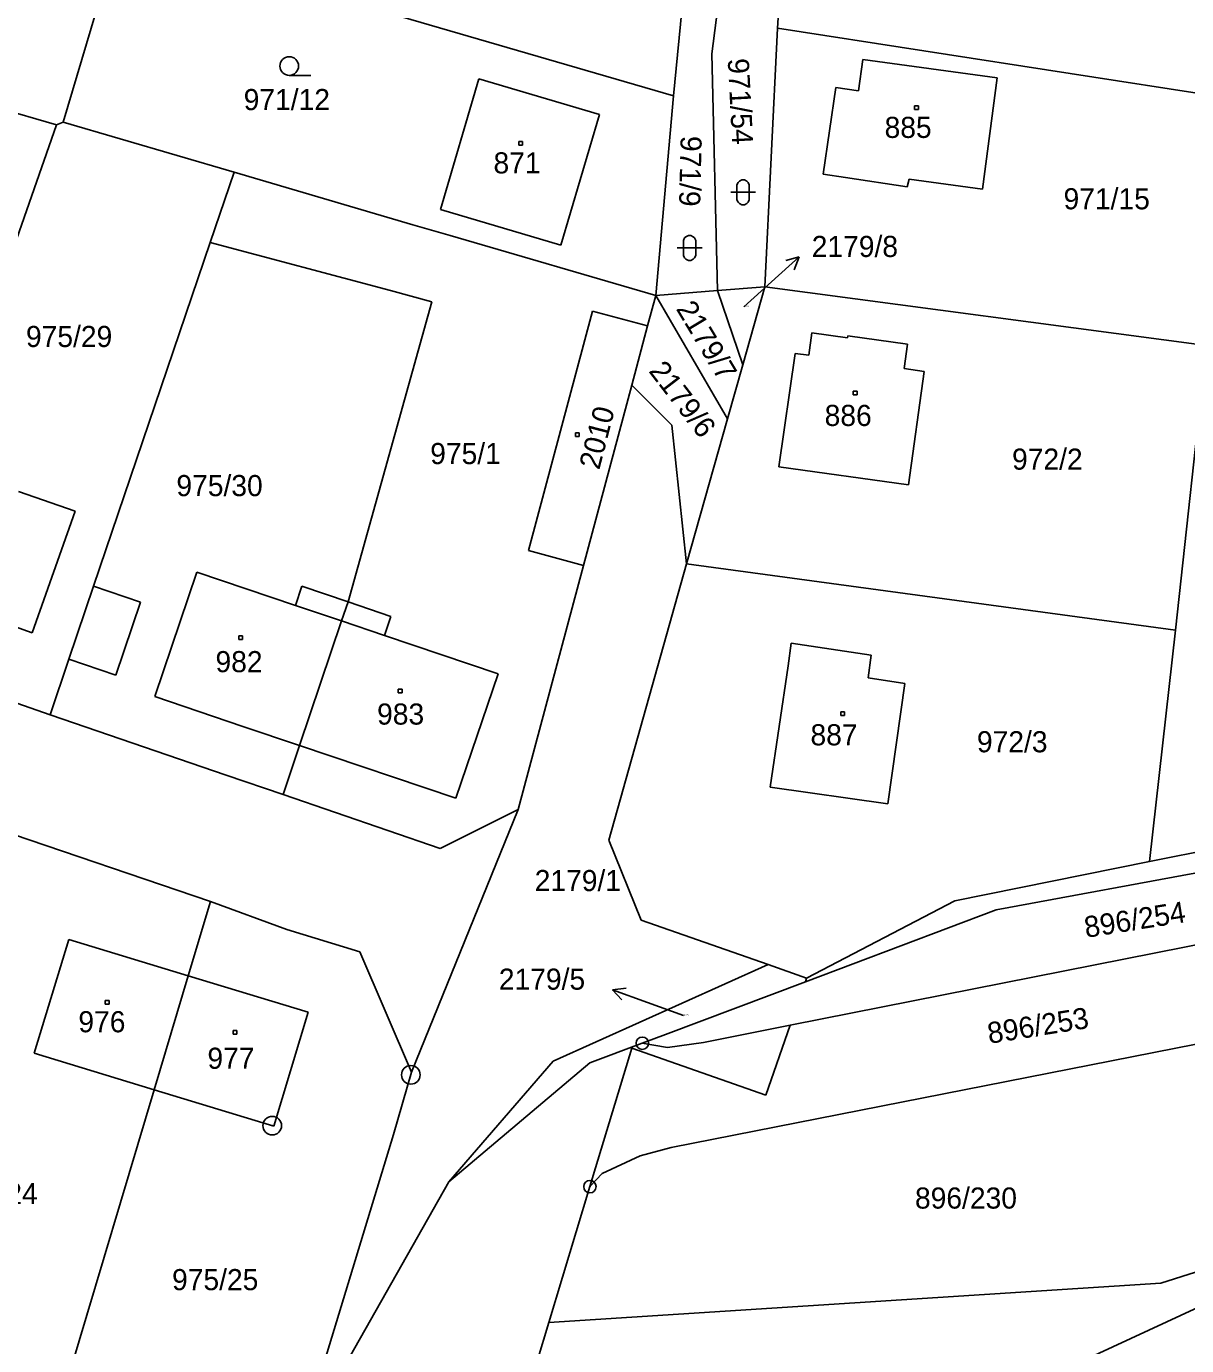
# Model space of a CAD drawing. Extents: x -795483 to -789093, y -1112258 to -1108741.
# Drawn here: x -791588.3 to -791494.9, y -1109443.9 to -1109337.7 of the extents above; entities that cross this region are included whole.
import ezdxf

# ---------------------------------------------------------------- set-up
doc = ezdxf.new("R2010")
doc.units = 0
for name, color, linetype in [('Komunikace', 7, 'Continuous'), ('Vrstva 1', 7, 'Continuous'), ('Vrstva 14', 7, 'Continuous'), ('Vrstva 15', 7, 'Continuous'), ('Vrstva 16', 7, 'Continuous'), ('Vrstva 2', 7, 'Continuous'), ('Vrstva 23', 7, 'Continuous'), ('Vrstva 25', 7, 'Continuous'), ('Vrstva 28', 7, 'Continuous')]:
    doc.layers.add(name, color=color, linetype=linetype)

msp = doc.modelspace()

# ---------------------------------------------------------------- linework, layer by layer
at = {"layer": 'Komunikace'}
for p, q in [((-791530.54, -1109360.27), (-791528.29, -1109358.25)), ((-791535.4, -1109417.34), (-791538.3, -1109416.29))]:
    msp.add_line(p, q, dxfattribs=at)
at = {"layer": 'Vrstva 1'}
for p, q in [((-791530.12, -1109316.95), (-791533.11, -1109339.89)), ((-791527.81, -1109337.83), (-791526.61, -1109316.93)), ((-791536.2, -1109343.26), (-791534.48, -1109325.96)), ((-791580.87, -1109330.32), (-791585.38, -1109345.39)), ((-791536.2, -1109343.26), (-791571.61, -1109332.97)), ((-791528.84, -1109358.65), (-791527.81, -1109337.83)), ((-791527.81, -1109337.83), (-791490.16, -1109343.65)), ((-791533.11, -1109339.89), (-791532.64, -1109358.96)), ((-791521.3, -1109342.86), (-791520.93, -1109340.35)), ((-791520.93, -1109340.35), (-791510.12, -1109341.81)), ((-791585.92, -1109345.6), (-791600.41, -1109341.39)), ((-791554.97, -1109352.43), (-791551.87, -1109341.9)), ((-791551.87, -1109341.9), (-791542.16, -1109344.78)), ((-791510.12, -1109341.81), (-791511.3, -1109350.8)), ((-791524.15, -1109349.59), (-791523.12, -1109342.6)), ((-791523.12, -1109342.6), (-791521.3, -1109342.86)), ((-791537.63, -1109359.36), (-791536.2, -1109343.26)), ((-791542.16, -1109344.78), (-791545.27, -1109355.3)), ((-791595.45, -1109372.89), (-791585.92, -1109345.6)), ((-791585.38, -1109345.39), (-791585.92, -1109345.6)), ((-791571.6, -1109349.43), (-791585.38, -1109345.39)), ((-791571.6, -1109349.43), (-791573.52, -1109355.07)), ((-791557.21, -1109353.65), (-791571.6, -1109349.43)), ((-791522.33, -1109349.86), (-791524.15, -1109349.59)), ((-791517.37, -1109350.59), (-791522.33, -1109349.86)), ((-791517.22, -1109349.98), (-791517.37, -1109350.59)), ((-791511.3, -1109350.8), (-791517.22, -1109349.98)), ((-791545.27, -1109355.3), (-791554.97, -1109352.43)), ((-791554.19, -1109354.53), (-791557.21, -1109353.65)), ((-791537.63, -1109359.36), (-791554.19, -1109354.53)), ((-791582.92, -1109382.76), (-791573.52, -1109355.07)), ((-791559.01, -1109358.96), (-791573.52, -1109355.07)), ((-791555.68, -1109359.86), (-791559.01, -1109358.96)), ((-791537.63, -1109359.36), (-791532.64, -1109358.96)), ((-791532.64, -1109358.96), (-791528.84, -1109358.65)), ((-791532.64, -1109358.96), (-791530.62, -1109364.94)), ((-791528.84, -1109358.65), (-791530.62, -1109364.94)), ((-791528.84, -1109358.65), (-791493.24, -1109363.38)), ((-791562.42, -1109384.03), (-791555.68, -1109359.86)), ((-791537.63, -1109359.36), (-791538.28, -1109361.79)), ((-791537.63, -1109359.36), (-791531.85, -1109369.28)), ((-791547.88, -1109379.9), (-791542.72, -1109360.6)), ((-791542.72, -1109360.6), (-791538.28, -1109361.79)), ((-791538.28, -1109361.79), (-791539.56, -1109366.57)), ((-791525.3, -1109364.16), (-791525.05, -1109362.36)), ((-791525.05, -1109362.36), (-791522.18, -1109362.76)), ((-791522.18, -1109362.76), (-791522.16, -1109362.6)), ((-791522.16, -1109362.6), (-791517.34, -1109363.28)), ((-791517.34, -1109363.28), (-791517.61, -1109365.24)), ((-791527.7, -1109373.15), (-791526.4, -1109364.01)), ((-791526.4, -1109364.01), (-791525.3, -1109364.16)), ((-791495.74, -1109386.31), (-791493.24, -1109363.38)), ((-791530.62, -1109364.94), (-791531.85, -1109369.28)), ((-791517.61, -1109365.24), (-791515.99, -1109365.47)), ((-791515.99, -1109365.47), (-791517.26, -1109374.6)), ((-791539.56, -1109366.57), (-791543.44, -1109381.09)), ((-791539.56, -1109366.57), (-791536.34, -1109369.79)), ((-791531.85, -1109369.28), (-791535.16, -1109380.95)), ((-791536.34, -1109369.79), (-791535.16, -1109380.95)), ((-791517.26, -1109374.6), (-791527.7, -1109373.15)), ((-791584.42, -1109376.71), (-791588.98, -1109375.13)), ((-791587.86, -1109386.51), (-791584.42, -1109376.71)), ((-791543.44, -1109381.09), (-791547.88, -1109379.9)), ((-791548.7, -1109400.75), (-791543.44, -1109381.09)), ((-791535.16, -1109380.95), (-791541.42, -1109403.22)), ((-791535.16, -1109380.95), (-791495.74, -1109386.31)), ((-791574.6, -1109381.62), (-791577.99, -1109391.66)), ((-791566.66, -1109384.31), (-791574.6, -1109381.62)), ((-791598.7, -1109382.73), (-791587.86, -1109386.51)), ((-791582.92, -1109382.76), (-791584.91, -1109388.63)), ((-791566.14, -1109382.77), (-791566.66, -1109384.31)), ((-791562.42, -1109384.03), (-791566.14, -1109382.77)), ((-791562.94, -1109385.56), (-791562.42, -1109384.03)), ((-791558.96, -1109385.2), (-791562.42, -1109384.03)), ((-791566.33, -1109395.59), (-791562.94, -1109385.56)), ((-791559.48, -1109386.73), (-791558.96, -1109385.2)), ((-791550.32, -1109389.82), (-791559.48, -1109386.73)), ((-791497.84, -1109404.93), (-791495.74, -1109386.31)), ((-791526.95, -1109389.18), (-791526.71, -1109387.35)), ((-791526.71, -1109387.35), (-791520.26, -1109388.33)), ((-791600.6, -1109388.24), (-791586.43, -1109393.11)), ((-791584.91, -1109388.63), (-791586.43, -1109393.11)), ((-791520.26, -1109388.33), (-791520.52, -1109390.15)), ((-791553.73, -1109399.84), (-791550.32, -1109389.82)), ((-791528.41, -1109398.94), (-791526.95, -1109389.18)), ((-791520.52, -1109390.15), (-791517.56, -1109390.6)), ((-791517.56, -1109390.6), (-791518.94, -1109400.28)), ((-791577.99, -1109391.66), (-791570.91, -1109394.05)), ((-791586.43, -1109393.11), (-791572.24, -1109397.97)), ((-791570.91, -1109394.05), (-791566.33, -1109395.59)), ((-791567.66, -1109399.54), (-791566.33, -1109395.59)), ((-791566.33, -1109395.59), (-791553.73, -1109399.84)), ((-791572.24, -1109397.97), (-791567.66, -1109399.54)), ((-791518.94, -1109400.28), (-791528.41, -1109398.94)), ((-791567.66, -1109399.54), (-791554.99, -1109403.89)), ((-791548.7, -1109400.75), (-791557.32, -1109421.89)), ((-791554.99, -1109403.89), (-791548.7, -1109400.75)), ((-791573.5, -1109408.17), (-791591.06, -1109402.2)), ((-791497.84, -1109404.93), (-791482.19, -1109401.84)), ((-791541.42, -1109403.22), (-791538.81, -1109409.66)), ((-791510.2, -1109408.83), (-791484.1, -1109404.02)), ((-791513.53, -1109408.1), (-791497.84, -1109404.93)), ((-791573.5, -1109408.17), (-791575.29, -1109414.14)), ((-791567.36, -1109410.4), (-791573.5, -1109408.17)), ((-791525.57, -1109414.63), (-791510.2, -1109408.83)), ((-791525.47, -1109414.33), (-791513.53, -1109408.1)), ((-791538.81, -1109409.66), (-791528.57, -1109413.24)), ((-791526.79, -1109418.12), (-791482.06, -1109409.27)), ((-791561.47, -1109412.21), (-791567.36, -1109410.4)), ((-791587.7, -1109420.37), (-791584.92, -1109411.21)), ((-791584.92, -1109411.21), (-791575.29, -1109414.14)), ((-791557.32, -1109421.89), (-791561.47, -1109412.21)), ((-791545.89, -1109421.02), (-791528.57, -1109413.24)), ((-791528.57, -1109413.24), (-791525.47, -1109414.33)), ((-791575.29, -1109414.14), (-791578.03, -1109423.32)), ((-791575.29, -1109414.14), (-791565.64, -1109417.08)), ((-791525.47, -1109414.33), (-791525.57, -1109414.63)), ((-791536.84, -1109418.87), (-791525.57, -1109414.63)), ((-791565.64, -1109417.08), (-791568.39, -1109426.24)), ((-791536.39, -1109427.96), (-791480.47, -1109416.96)), ((-791533.79, -1109419.51), (-791526.79, -1109418.12)), ((-791528.76, -1109423.75), (-791526.79, -1109418.12)), ((-791538.71, -1109419.57), (-791542.94, -1109421.15)), ((-791536.84, -1109418.87), (-791538.71, -1109419.57)), ((-791536.67, -1109419.91), (-791538.71, -1109419.57)), ((-791536.67, -1109419.91), (-791533.79, -1109419.51)), ((-791578.03, -1109423.32), (-791587.7, -1109420.37)), ((-791539.56, -1109419.98), (-791542.93, -1109431.12)), ((-791528.76, -1109423.75), (-791539.56, -1109419.98)), ((-791554.3, -1109430.73), (-791545.89, -1109421.02)), ((-791554.3, -1109430.73), (-791542.94, -1109421.15)), ((-791558.77, -1109426.92), (-791557.32, -1109421.89)), ((-791578.03, -1109423.32), (-791584.78, -1109445.88)), ((-791568.39, -1109426.24), (-791578.03, -1109423.32)), ((-791566.79, -1109453.26), (-791558.77, -1109426.92)), ((-791538.89, -1109428.64), (-791536.39, -1109427.96)), ((-791541.95, -1109430.05), (-791538.89, -1109428.64)), ((-791542.93, -1109431.12), (-791541.95, -1109430.05)), ((-791566, -1109451.35), (-791554.3, -1109430.73)), ((-791542.93, -1109431.12), (-791546.23, -1109442.07)), ((-791477.16, -1109433.08), (-791504.79, -1109445.88)), ((-791496.94, -1109438.9), (-791482.86, -1109434.45)), ((-791546.23, -1109442.07), (-791496.94, -1109438.9)), ((-791546.23, -1109442.07), (-791547.17, -1109445.18))]:
    msp.add_line(p, q, dxfattribs=at)
at = {"layer": 'Vrstva 16'}
for p, q in [((-791528.29, -1109358.25), (-791526.06, -1109356.25)), ((-791526.06, -1109356.25), (-791527.14, -1109356.54)), ((-791526.06, -1109356.25), (-791526.47, -1109357.29)), ((-791541.12, -1109415.26), (-791540.01, -1109415.14)), ((-791538.3, -1109416.29), (-791541.12, -1109415.26)), ((-791541.12, -1109415.26), (-791540.35, -1109416.08))]:
    msp.add_line(p, q, dxfattribs=at)
at = {"layer": 'Vrstva 2'}
for p, q in [((-791579.13, -1109384.05), (-791582.92, -1109382.76)), ((-791581.12, -1109389.92), (-791579.13, -1109384.05)), ((-791566.66, -1109384.31), (-791562.94, -1109385.56)), ((-791562.94, -1109385.56), (-791559.48, -1109386.73)), ((-791584.91, -1109388.63), (-791581.12, -1109389.92))]:
    msp.add_line(p, q, dxfattribs=at)
at = {"layer": 'Vrstva 23'}
for p, q in [((-791567.16, -1109341.62), (-791565.41, -1109341.62)), ((-791531.09, -1109350.44), (-791530.99, -1109350.24)), ((-791531.09, -1109351.64), (-791531.09, -1109350.44)), ((-791530.99, -1109350.24), (-791530.89, -1109350.14)), ((-791530.89, -1109350.14), (-791530.69, -1109350.04)), ((-791530.69, -1109350.04), (-791530.49, -1109350.04)), ((-791530.49, -1109350.04), (-791530.29, -1109350.14)), ((-791530.29, -1109350.14), (-791530.19, -1109350.24)), ((-791530.19, -1109350.24), (-791530.09, -1109350.44)), ((-791530.09, -1109350.44), (-791530.09, -1109351.64)), ((-791531.59, -1109351.04), (-791529.59, -1109351.04)), ((-791530.99, -1109351.84), (-791531.09, -1109351.64)), ((-791530.09, -1109351.64), (-791530.19, -1109351.84)), ((-791530.89, -1109351.94), (-791530.99, -1109351.84)), ((-791530.69, -1109352.04), (-791530.89, -1109351.94)), ((-791530.49, -1109352.04), (-791530.69, -1109352.04)), ((-791530.29, -1109351.94), (-791530.49, -1109352.04)), ((-791530.19, -1109351.84), (-791530.29, -1109351.94)), ((-791535.4, -1109354.92), (-791535.3, -1109354.72)), ((-791535.3, -1109354.72), (-791535.2, -1109354.62)), ((-791535.2, -1109354.62), (-791535, -1109354.52)), ((-791535, -1109354.52), (-791534.8, -1109354.52)), ((-791534.8, -1109354.52), (-791534.6, -1109354.62)), ((-791534.6, -1109354.62), (-791534.5, -1109354.72)), ((-791534.5, -1109354.72), (-791534.4, -1109354.92)), ((-791535.9, -1109355.52), (-791533.9, -1109355.52)), ((-791535.4, -1109356.12), (-791535.4, -1109354.92)), ((-791534.4, -1109354.92), (-791534.4, -1109356.12)), ((-791535.3, -1109356.32), (-791535.4, -1109356.12)), ((-791535.2, -1109356.42), (-791535.3, -1109356.32)), ((-791535, -1109356.52), (-791535.2, -1109356.42)), ((-791534.8, -1109356.52), (-791535, -1109356.52)), ((-791534.6, -1109356.42), (-791534.8, -1109356.52)), ((-791534.5, -1109356.32), (-791534.6, -1109356.42)), ((-791534.4, -1109356.12), (-791534.5, -1109356.32))]:
    msp.add_line(p, q, dxfattribs=at)
msp.add_circle((-791567.16, -1109340.87), 0.75, dxfattribs=at)
at = {"layer": 'Vrstva 25'}
for p, q in [((-791516.77, -1109344.07), (-791516.47, -1109344.07)), ((-791516.77, -1109344.37), (-791516.77, -1109344.07)), ((-791516.47, -1109344.07), (-791516.47, -1109344.37)), ((-791516.47, -1109344.37), (-791516.77, -1109344.37)), ((-791548.66, -1109346.95), (-791548.36, -1109346.95)), ((-791548.66, -1109347.25), (-791548.66, -1109346.95)), ((-791548.36, -1109347.25), (-791548.66, -1109347.25)), ((-791548.36, -1109346.95), (-791548.36, -1109347.25)), ((-791521.71, -1109367.06), (-791521.41, -1109367.06)), ((-791521.71, -1109367.36), (-791521.71, -1109367.06)), ((-791521.41, -1109367.36), (-791521.71, -1109367.36)), ((-791521.41, -1109367.06), (-791521.41, -1109367.36)), ((-791544.09, -1109370.42), (-791543.79, -1109370.42)), ((-791544.09, -1109370.72), (-791544.09, -1109370.42)), ((-791543.79, -1109370.72), (-791544.09, -1109370.72)), ((-791543.79, -1109370.42), (-791543.79, -1109370.72)), ((-791571.22, -1109386.75), (-791570.92, -1109386.75)), ((-791571.22, -1109387.05), (-791571.22, -1109386.75)), ((-791570.92, -1109387.05), (-791571.22, -1109387.05)), ((-791570.92, -1109386.75), (-791570.92, -1109387.05)), ((-791558.37, -1109391.05), (-791558.07, -1109391.05)), ((-791558.37, -1109391.35), (-791558.37, -1109391.05)), ((-791558.07, -1109391.35), (-791558.37, -1109391.35)), ((-791558.07, -1109391.05), (-791558.07, -1109391.35)), ((-791522.72, -1109392.88), (-791522.42, -1109392.88)), ((-791522.72, -1109393.18), (-791522.72, -1109392.88)), ((-791522.42, -1109392.88), (-791522.42, -1109393.18)), ((-791522.42, -1109393.18), (-791522.72, -1109393.18)), ((-791581.98, -1109416.12), (-791581.68, -1109416.12)), ((-791581.98, -1109416.42), (-791581.98, -1109416.12)), ((-791581.68, -1109416.42), (-791581.98, -1109416.42)), ((-791581.68, -1109416.12), (-791581.68, -1109416.42)), ((-791571.67, -1109418.54), (-791571.37, -1109418.54)), ((-791571.67, -1109418.84), (-791571.67, -1109418.54)), ((-791571.37, -1109418.54), (-791571.37, -1109418.84)), ((-791571.37, -1109418.84), (-791571.67, -1109418.84))]:
    msp.add_line(p, q, dxfattribs=at)
at = {"layer": 'Vrstva 28'}
for centre, radius in [((-791538.71, -1109419.57), 0.5), ((-791538.71, -1109419.57), 0.01), ((-791557.36, -1109422.12), 0.75), ((-791557.36, -1109422.12), 0.01), ((-791568.53, -1109426.21), 0.75), ((-791568.53, -1109426.21), 0.01), ((-791542.93, -1109431.12), 0.5), ((-791542.93, -1109431.12), 0.01)]:
    msp.add_circle(centre, radius, dxfattribs=at)

# ---------------------------------------------------------------- texts
at = {"layer": 'Vrstva 14'}
for s, rotation, p in [('971/54', 272.988, (-791531.83, -1109340.29)), ('971/9', 268.6981, (-791535.62, -1109346.48)), ('2179/7', 300.9341, (-791536.03, -1109360.42)), ('2179/6', 307.5851, (-791538.25, -1109365.45)), ('896/254', 9, (-791502.96, -1109411.09)), ('896/253', 9, (-791510.76, -1109419.62))]:
    msp.add_text(s, height=1.7, rotation=rotation, dxfattribs=at).set_placement(p)
for s, height, p in [('971/12', 1.7, (-791570.83, -1109344.42)), ('971/15', 1.7, (-791504.77, -1109352.41)), ('2179/8', 0.1, (-791530.54, -1109360.27)), ('975/29', 1.7, (-791588.37, -1109363.5)), ('975/1', 1.7, (-791555.8, -1109372.93)), ('972/2', 1.7, (-791508.92, -1109373.38)), ('975/30', 1.7, (-791576.25, -1109375.51)), ('972/3', 1.7, (-791511.75, -1109396.14)), ('2179/1', 1.7, (-791547.38, -1109407.32)), ('2179/5', 0.1, (-791535.4, -1109417.34)), ('975/24', 1.7, (-791594.38, -1109432.53)), ('896/230', 1.7, (-791516.74, -1109432.89)), ('975/25', 1.7, (-791576.6, -1109439.46))]:
    msp.add_text(s, height=height, dxfattribs=at).set_placement(p)
at = {"layer": 'Vrstva 15'}
for s, p in [('885', (-791519.19, -1109346.66)), ('871', (-791550.7, -1109349.52)), ('886', (-791524.02, -1109369.86)), ('982', (-791573.1, -1109389.69)), ('983', (-791560.08, -1109393.91)), ('887', (-791525.16, -1109395.58)), ('976', (-791584.15, -1109418.69)), ('977', (-791573.75, -1109421.63))]:
    msp.add_text(s, height=1.7, dxfattribs=at).set_placement(p)
msp.add_text('2010', height=1.7, rotation=75.5392, dxfattribs=at).set_placement((-791542.18, -1109373.45))
at = {"layer": 'Vrstva 16'}
for s, p in [('2179/8', (-791525.06, -1109356.25)), ('2179/5', (-791550.27, -1109415.26))]:
    msp.add_text(s, height=1.7, dxfattribs=at).set_placement(p)

doc.saveas('drawing.dxf')
